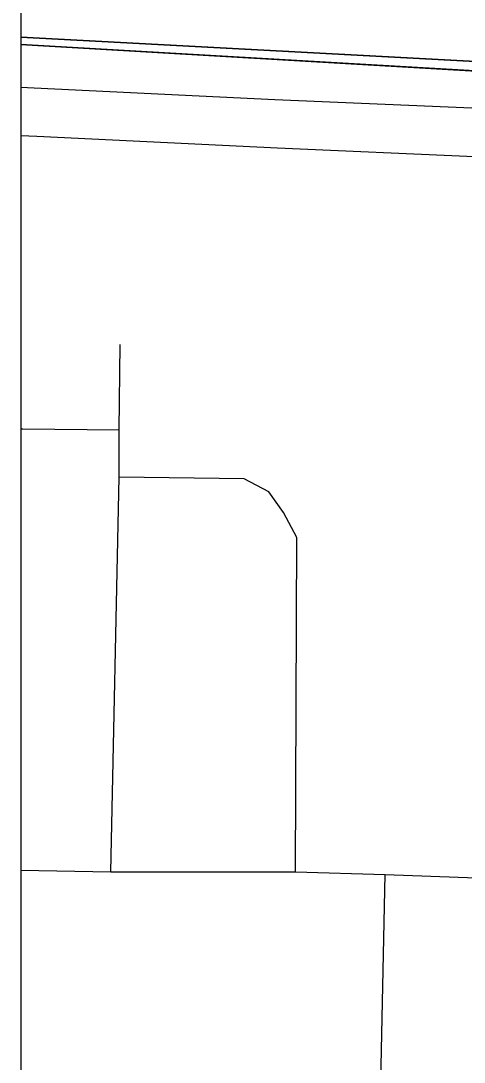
# Model space of a CAD drawing. Extents: x 0 to 34, y 0 to 22.
# Drawn here: x 2.1 to 2.2367, y 19.432 to 19.7529 of the extents above; entities that cross this region are included whole.
import ezdxf

# ---------------------------------------------------------------- set-up
doc = ezdxf.new("R2010")
doc.units = 0
for name, color, linetype in [('GM_X_City_Street', 7, 'Continuous'), ('GM_X_Corporation', 7, 'Continuous'), ('GM_X_Interstate_Route', 7, 'Continuous'), ('SH_Data', 7, 'Continuous')]:
    doc.layers.add(name, color=color, linetype=linetype)

msp = doc.modelspace()

# ---------------------------------------------------------------- linework, layer by layer
at = {"layer": 'GM_X_City_Street'}
for points in [[(2.12772, 19.49068), (2.13033, 19.61235), (2.13033, 19.62689), (2.13065, 19.65322)], [(2.1, 19.62719), (2.10066, 19.62719), (2.13033, 19.62689)], [(2.18467, 19.49068), (2.18512, 19.59373), (2.18105, 19.60141), (2.17653, 19.60774), (2.16885, 19.6118), (2.13033, 19.61235)], [(2.1, 19.49122), (2.12772, 19.49068), (2.18467, 19.49068), (2.21235, 19.48989), (2.46019, 19.48087)], [(2.21007, 19.35657), (2.21096, 19.42109), (2.21235, 19.48989)]]:
    msp.add_lwpolyline(points, dxfattribs=at)
at = {"layer": 'GM_X_Corporation'}
for points in [[(5.89055, 20.9), (2.1, 20.9), (2.1, 17.32132)], [(5.89055, 20.9), (2.1, 20.9), (2.1, 19.74565), (2.25069, 19.73684), (2.37637, 19.73066), (2.45567, 19.72568), (2.50624, 19.7267), (2.5842, 19.72189), (2.633, 19.7167), (2.66551, 19.71134), (2.69297, 19.70484), (2.74935, 19.69315)], [(5.89055, 20.9), (2.1, 20.9), (2.1, 19.74789), (2.45935, 19.72872), (2.58641, 19.72327), (2.69411, 19.70659), (2.73667, 19.69862)], [(2.73667, 19.69862), (2.69411, 19.70659), (2.58641, 19.72327), (2.45935, 19.72872), (2.1, 19.74789), (2.1, 17.32132)], [(2.74935, 19.69315), (2.69297, 19.70484), (2.66551, 19.71134), (2.633, 19.7167), (2.5842, 19.72189), (2.50624, 19.7267), (2.45567, 19.72568), (2.37637, 19.73066), (2.25069, 19.73684), (2.1, 19.74565), (2.1, 17.32132)]]:
    msp.add_lwpolyline(points, dxfattribs=at)
msp.add_lwpolyline([(2.1, 19.96594), (2.1, 18.95617), (2.44896, 18.94331), (2.45445, 19.44844), (2.45917, 19.95322)], close=True, dxfattribs=at)
at = {"layer": 'GM_X_Interstate_Route'}
for points in [[(2.1, 19.7325), (2.10417, 19.73232), (2.17836, 19.7287), (2.23906, 19.72607), (2.2996, 19.72327), (2.37329, 19.71965), (2.45936, 19.71544), (2.47067, 19.71488), (2.509, 19.7134), (2.54503, 19.71176), (2.5896, 19.70781), (2.62958, 19.70337), (2.65606, 19.69909), (2.6809, 19.69448), (2.70405, 19.68971), (2.71363, 19.68774)], [(2.1, 19.71759), (2.10499, 19.71737), (2.17917, 19.71375), (2.23987, 19.71112), (2.30041, 19.70832), (2.3741, 19.7047), (2.45925, 19.70053), (2.47148, 19.69993), (2.50981, 19.69845), (2.54584, 19.6968), (2.59041, 19.69286), (2.63039, 19.68842), (2.65687, 19.68414), (2.68171, 19.67953), (2.71444, 19.67279)]]:
    msp.add_lwpolyline(points, dxfattribs=at)
at = {"layer": 'SH_Data'}
msp.add_line((2.1, 20.9), (2.1, 14.1), dxfattribs=at)
msp.add_line((2.1, 20.9), (2.1, 14.1), dxfattribs=at)

doc.saveas('drawing.dxf')
